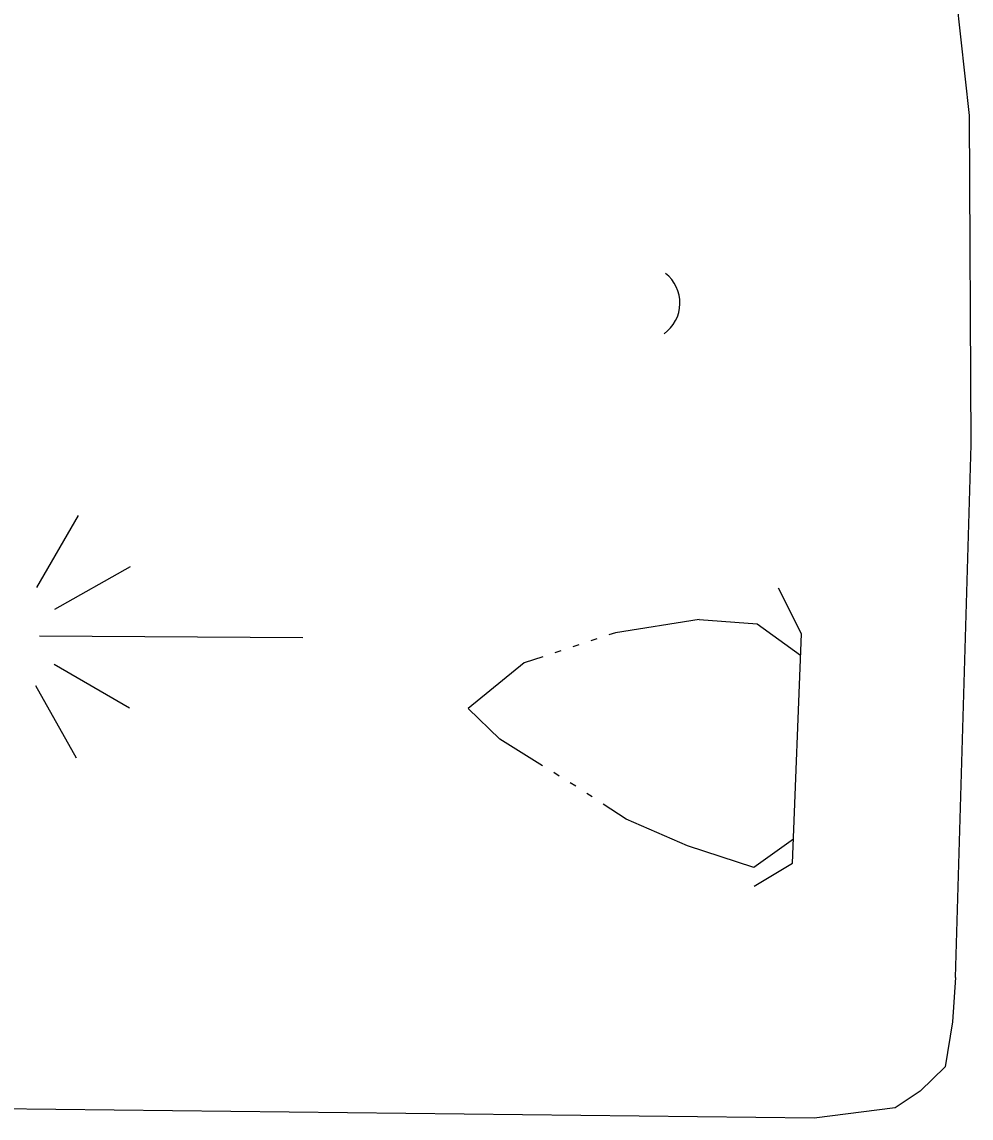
# Model space of a CAD drawing. Extents: x 589250 to 1188077, y 162953 to 363065.
# Drawn here: x 593621.4 to 593669, y 186548.3 to 186603.3 of the extents above; entities that cross this region are included whole.
import ezdxf

# ---------------------------------------------------------------- set-up
doc = ezdxf.new("R2010")
doc.units = 0
for name, color, linetype in [('E_DRN', 7, 'Continuous'), ('E_DWY', 7, 'Continuous'), ('E_STRUCT', 7, 'Continuous'), ('E_WTR_FlowLine', 7, 'Continuous'), ('E_WTR_Wetland', 7, 'Continuous')]:
    doc.layers.add(name, color=color, linetype=linetype)

# ---------------------------------------------------------------- blocks, each defined once
blk = doc.blocks.new('POINT_DISPLAY')
blk.add_line((0, 0), (0, 0))

msp = doc.modelspace()

# ---------------------------------------------------------------- linework, layer by layer
at = {"layer": 'E_DRN'}
msp.add_arc((593652.492, 186589.188), 1.892, 305.6687, 51.9289, dxfattribs=at)
at = {"layer": 'E_DWY'}
for p, q in [((593668.896, 186598.591), (593667.196, 186614.246)), ((593668.977, 186582.081), (593668.896, 186598.591)), ((593668.204, 186555.377), (593668.977, 186582.081)), ((593668.204, 186555.377), (593668.042, 186553.151)), ((593668.042, 186553.151), (593667.679, 186550.901)), ((593667.679, 186550.901), (593666.424, 186549.67)), ((593666.424, 186549.67), (593665.177, 186548.839)), ((593661.107, 186548.326), (593619.074, 186548.796)), ((593665.177, 186548.839), (593661.107, 186548.326))]:
    msp.add_line(p, q, dxfattribs=at)
at = {"layer": 'E_STRUCT'}
for p, q in [((593660.47, 186572.603), (593659.325, 186574.897)), ((593660.025, 186561.114), (593660.47, 186572.603)), ((593658.109, 186559.96), (593660.025, 186561.114))]:
    msp.add_line(p, q, dxfattribs=at)
at = {"layer": 'E_WTR_FlowLine'}
for p, q in [((593655.356, 186573.323), (593651.15, 186572.655)), ((593655.356, 186573.323), (593658.26, 186573.102)), ((593658.26, 186573.102), (593660.429, 186571.529)), ((593650.221, 186572.349), (593649.919, 186572.25)), ((593651.15, 186572.655), (593650.824, 186572.547)), ((593648.412, 186571.754), (593648.11, 186571.654)), ((593649.316, 186572.051), (593649.015, 186571.952)), ((593647.508, 186571.456), (593646.577, 186571.15)), ((593646.577, 186571.15), (593643.766, 186568.865)), ((593645.364, 186567.318), (593643.766, 186568.865)), ((593647.501, 186565.993), (593645.364, 186567.318)), ((593648.335, 186565.476), (593648.057, 186565.648)), ((593649.168, 186564.959), (593648.89, 186565.132)), ((593649.99, 186564.425), (593649.717, 186564.604)), ((593651.684, 186563.314), (593650.537, 186564.066)), ((593654.771, 186561.968), (593651.684, 186563.314)), ((593658.083, 186560.885), (593654.771, 186561.968)), ((593660.072, 186562.312), (593658.083, 186560.885))]:
    msp.add_line(p, q, dxfattribs=at)
at = {"layer": 'E_WTR_Wetland'}
for p, q in [((593624.219, 186578.541), (593622.138, 186574.932)), ((593623.048, 186573.842), (593626.852, 186575.981)), ((593635.487, 186572.402), (593622.282, 186572.494)), ((593623.029, 186571.082), (593626.803, 186568.89)), ((593624.134, 186566.363), (593622.104, 186570.005))]:
    msp.add_line(p, q, dxfattribs=at)

# ---------------------------------------------------------------- block references
at = {"layer": 'E_WTR_Wetland', "rotation": 90.3988328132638}
for p in [(593622.282, 186572.494), (593623.541, 186572.485)]:
    msp.add_blockref('POINT_DISPLAY', p, dxfattribs=at)

doc.saveas('drawing.dxf')
